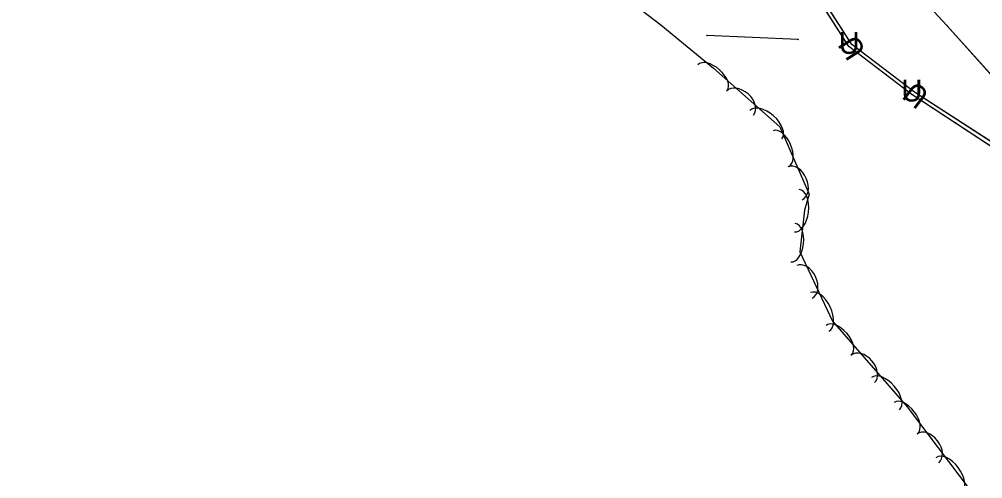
# Model space of a CAD drawing. Extents: x 954793 to 988390, y 1867850 to 1924428.
# Drawn here: x 960169.1 to 960434.1, y 1909374.2 to 1909500.6 of the extents above; entities that cross this region are included whole.
import ezdxf

# ---------------------------------------------------------------- set-up
doc = ezdxf.new("R2010")
doc.units = 0
for name, color, linetype in [('Default', 7, 'Continuous'), ('S_FIBER_OPTIC_CABLE', 7, 'Continuous'), ('S_TREE', 7, 'Continuous'), ('S_UNDERGROUND_CABLE', 7, 'Continuous'), ('S_UTL_PT_SYM', 7, 'Continuous'), ('S_WATER_UTILITIES', 7, 'Continuous')]:
    doc.layers.add(name, color=color, linetype=linetype)

msp = doc.modelspace()

# ---------------------------------------------------------------- linework, layer by layer
at = {"layer": 'S_FIBER_OPTIC_CABLE'}
for p, q in [((960397.28, 1909493.07), (960373.65, 1909530.36)), ((960383.37, 1909494.99), (960358.25, 1909496.1)), ((960414.64, 1909479.84), (960397.28, 1909493.07)), ((960460.78, 1909449.54), (960414.64, 1909479.84))]:
    msp.add_line(p, q, dxfattribs=at)
for points in [[(960520.73, 1909366.93), (960487.68, 1909419.99), (960460.78, 1909449.54), (960414.64, 1909479.84), (960397.28, 1909493.07), (960373.65, 1909530.36), (960357.36, 1909548.88), (960297.9, 1909603.46), (960267.52, 1909665.76), (960240.55, 1909742.72), (960216.92, 1909778.51), (960174.63, 1909853.71), (960140.66, 1909922.5), (960105.27, 1909990.97), (960080.2, 1910040.38), (960059.02, 1910084.11), (960053.85, 1910115.48), (960057.48, 1910130.6), (960077.89, 1910169.3), (960070.89, 1910207.26), (960057.81, 1910268.65), (960038.46, 1910358.08), (960020.91, 1910443.65), (960001.17, 1910526.82)], [(960520.73, 1909366.93), (960487.68, 1909419.99), (960460.78, 1909449.54), (960414.64, 1909479.84), (960397.28, 1909493.07), (960373.65, 1909530.36), (960357.36, 1909548.88), (960297.9, 1909603.46), (960267.52, 1909665.76), (960240.55, 1909742.72), (960216.92, 1909778.51), (960174.63, 1909853.71), (960140.66, 1909922.5), (960105.27, 1909990.97), (960080.2, 1910040.38), (960059.02, 1910084.11), (960053.85, 1910115.48), (960057.48, 1910130.6), (960077.89, 1910169.3), (960070.89, 1910207.26), (960057.81, 1910268.65), (960038.46, 1910358.08), (960020.91, 1910443.65), (960001.17, 1910526.82)], [(960383.37, 1909494.99), (960358.25, 1909496.1)], [(960383.37, 1909494.99), (960358.25, 1909496.1)]]:
    msp.add_lwpolyline(points, dxfattribs=at)
at = {"layer": 'S_TREE'}
msp.add_lwpolyline([(960326.67, 1909513.57), (960345.57, 1909499.01), (960360.02, 1909487.14), (960378.33, 1909470.95), (960386.36, 1909452.47), (960385.11, 1909448.09), (960383.79, 1909436.56), (960392.8, 1909417.53), (960413.28, 1909393.96), (960430.41, 1909371.42)], dxfattribs=at)
for centre, major_axis, ratio in [((960359.78, 1909484.52), (-4.01, 3.54), 0.540699), ((960367.33, 1909477.5), (-3.71, 3.28), 0.685311), ((960374.44, 1909471.56), (-4.4, 3.89), 0.55008), ((960378.6, 1909465.02), (-2.13, 4.9), 0.540699), ((960382.46, 1909455.46), (-1.97, 4.55), 0.685311), ((960382.96, 1909447.93), (0.67, 5.83), 0.55008), ((960381.94, 1909439.12), (0.61, 5.31), 0.540699), ((960385.05, 1909428.33), (-2.12, 4.48), 0.685311), ((960389.24, 1909420.08), (-2.51, 5.3), 0.55008), ((960394.51, 1909412.33), (-3.51, 4.03), 0.540699), ((960401.07, 1909404.38), (-3.25, 3.74), 0.685311), ((960407.34, 1909397.57), (-3.85, 4.43), 0.55008), ((960412.95, 1909390.89), (-3.23, 4.26), 0.540699), ((960418.98, 1909382.53), (-3, 3.95), 0.685311), ((960424.79, 1909375.31), (-3.55, 4.67), 0.55008)]:
    msp.add_ellipse(centre, major_axis=major_axis, ratio=ratio, start_param=3.141593, end_param=6.283185, dxfattribs=at)
at = {"layer": 'S_UNDERGROUND_CABLE'}
for p, q in [((960398.1, 1909493.6), (960374.55, 1909530.49)), ((960415.35, 1909480.49), (960398.1, 1909493.6)), ((960461.72, 1909450.46), (960415.35, 1909480.49))]:
    msp.add_line(p, q, dxfattribs=at)
msp.add_lwpolyline([(960521.44, 1909367.02), (960488.5, 1909420.49), (960461.72, 1909450.46), (960415.35, 1909480.49), (960398.1, 1909493.6), (960374.55, 1909530.49), (960356.78, 1909548.2), (960297.38, 1909602.54), (960266.94, 1909665.14), (960238.35, 1909741.42), (960216.06, 1909778.21), (960174.91, 1909851.61), (960139.22, 1909922.21), (960104.69, 1909990.57), (960079.64, 1910040.16), (960058.44, 1910084.34), (960053.23, 1910115.34), (960056.81, 1910130.93), (960077.41, 1910169.59), (960070.07, 1910206.91), (960056.53, 1910268.54), (960037.56, 1910357.68), (960019.85, 1910443.66), (960000.27, 1910526.53)], dxfattribs=at)
msp.add_lwpolyline([(960521.44, 1909367.02), (960488.5, 1909420.49), (960461.72, 1909450.46), (960415.35, 1909480.49), (960398.1, 1909493.6), (960374.55, 1909530.49), (960356.78, 1909548.2), (960297.38, 1909602.54), (960266.94, 1909665.14), (960238.35, 1909741.42), (960216.06, 1909778.21), (960174.91, 1909851.61), (960139.22, 1909922.21), (960104.69, 1909990.57), (960079.64, 1910040.16), (960058.44, 1910084.34), (960053.23, 1910115.34), (960056.81, 1910130.93), (960077.41, 1910169.59), (960070.07, 1910206.91), (960056.53, 1910268.54), (960037.56, 1910357.68), (960019.85, 1910443.66), (960000.27, 1910526.53)], dxfattribs=at)
at = {"layer": 'S_UTL_PT_SYM'}
for points in [[(960424.27, 1909498.89), (960424.27, 1909498.94), (960424.27, 1909498.89), (960424.22, 1909498.89), (960424.27, 1909498.89), (960424.27, 1909498.84), (960424.27, 1909498.89), (960424.32, 1909498.89)], [(960358.25, 1909496.1), (960358.25, 1909496.15), (960358.25, 1909496.1), (960358.2, 1909496.1), (960358.25, 1909496.1), (960358.25, 1909496.05), (960358.25, 1909496.1), (960358.3, 1909496.1)], [(960383.37, 1909494.99), (960383.37, 1909495.04), (960383.37, 1909494.99), (960383.32, 1909494.99), (960383.37, 1909494.99), (960383.37, 1909494.94), (960383.37, 1909494.99), (960383.42, 1909494.99)], [(960397.28, 1909493.07), (960397.28, 1909493.12), (960397.28, 1909493.07), (960397.23, 1909493.07), (960397.28, 1909493.07), (960397.28, 1909493.02), (960397.28, 1909493.07), (960397.33, 1909493.07)], [(960414.64, 1909479.84), (960414.64, 1909479.89), (960414.64, 1909479.84), (960414.59, 1909479.84), (960414.64, 1909479.84), (960414.64, 1909479.79), (960414.64, 1909479.84), (960414.69, 1909479.84)]]:
    msp.add_lwpolyline(points, dxfattribs=at)
for points in [[(960424.27, 1909498.89), (960424.23, 1909498.86), (960424.27, 1909498.89), (960424.3, 1909498.86), (960424.27, 1909498.89), (960424.31, 1909498.93), (960424.27, 1909498.89), (960424.23, 1909498.93)], [(960424.27, 1909498.89), (960424.23, 1909498.86), (960424.27, 1909498.89), (960424.3, 1909498.86), (960424.27, 1909498.89), (960424.31, 1909498.93), (960424.27, 1909498.89), (960424.23, 1909498.93)], [(960358.25, 1909496.1), (960358.24, 1909496.05), (960358.25, 1909496.1), (960358.3, 1909496.1), (960358.25, 1909496.1), (960358.25, 1909496.15), (960358.25, 1909496.1), (960358.2, 1909496.1)], [(960358.25, 1909496.1), (960358.24, 1909496.05), (960358.25, 1909496.1), (960358.3, 1909496.1), (960358.25, 1909496.1), (960358.25, 1909496.15), (960358.25, 1909496.1), (960358.2, 1909496.1)], [(960383.37, 1909494.99), (960383.36, 1909494.94), (960383.37, 1909494.99), (960383.42, 1909494.98), (960383.37, 1909494.99), (960383.37, 1909495.04), (960383.37, 1909494.99), (960383.32, 1909494.99)], [(960383.37, 1909494.99), (960383.36, 1909494.94), (960383.37, 1909494.99), (960383.42, 1909494.98), (960383.37, 1909494.99), (960383.37, 1909495.04), (960383.37, 1909494.99), (960383.32, 1909494.99)], [(960397.28, 1909493.07), (960397.23, 1909493.04), (960397.28, 1909493.07), (960397.3, 1909493.02), (960397.28, 1909493.07), (960397.32, 1909493.09), (960397.28, 1909493.07), (960397.25, 1909493.11)], [(960397.28, 1909493.07), (960397.23, 1909493.04), (960397.28, 1909493.07), (960397.3, 1909493.02), (960397.28, 1909493.07), (960397.32, 1909493.09), (960397.28, 1909493.07), (960397.25, 1909493.11)], [(960414.64, 1909479.84), (960414.61, 1909479.8), (960414.64, 1909479.84), (960414.68, 1909479.81), (960414.64, 1909479.84), (960414.68, 1909479.88), (960414.64, 1909479.84), (960414.61, 1909479.87)], [(960414.64, 1909479.84), (960414.61, 1909479.8), (960414.64, 1909479.84), (960414.68, 1909479.81), (960414.64, 1909479.84), (960414.68, 1909479.88), (960414.64, 1909479.84), (960414.61, 1909479.87)]]:
    msp.add_lwpolyline(points, close=True, dxfattribs=at)
at = {"layer": 'S_WATER_UTILITIES'}
for p, q in [((960424.27, 1909498.89), (960405.34, 1909519.32)), ((960467.72, 1909450.32), (960424.27, 1909498.89))]:
    msp.add_line(p, q, dxfattribs=at)
msp.add_lwpolyline([(960572.88, 1909303.82), (960526.35, 1909376.08), (960490.17, 1909426.98), (960467.72, 1909450.32), (960424.27, 1909498.89), (960405.34, 1909519.32), (960384.9, 1909547.23), (960329.98, 1909619.54), (960286.65, 1909685.53), (960235.04, 1909773.1), (960213.71, 1909808.79), (960178.34, 1909891.86), (960151.22, 1909960.81), (960127.89, 1910024.3), (960109.64, 1910074.96), (960091.91, 1910148.47), (960079.25, 1910207.19), (960066.52, 1910260.11), (960046.23, 1910362.49), (960027.79, 1910446.8), (960009.77, 1910529.32)], dxfattribs=at)
msp.add_lwpolyline([(960572.88, 1909303.82), (960526.35, 1909376.08), (960490.17, 1909426.98), (960467.72, 1909450.32), (960424.27, 1909498.89), (960405.34, 1909519.32), (960384.9, 1909547.23), (960329.98, 1909619.54), (960286.65, 1909685.53), (960235.04, 1909773.1), (960213.71, 1909808.79), (960178.34, 1909891.86), (960151.22, 1909960.81), (960127.89, 1910024.3), (960109.64, 1910074.96), (960091.91, 1910148.47), (960079.25, 1910207.19), (960066.52, 1910260.11), (960046.23, 1910362.49), (960027.79, 1910446.8), (960009.77, 1910529.32)], dxfattribs=at)

# ---------------------------------------------------------------- texts
at = {"layer": 'Default'}
for rotation, p in [(360, (960394.47, 1909491.06)), (122.5422, (960402.19, 1909491.91)), (360, (960411.72, 1909477.95)), (142.7768, (960419.78, 1909480.32))]:
    msp.add_text('U', height=6, rotation=rotation, dxfattribs=at).set_placement(p)

doc.saveas('drawing.dxf')
